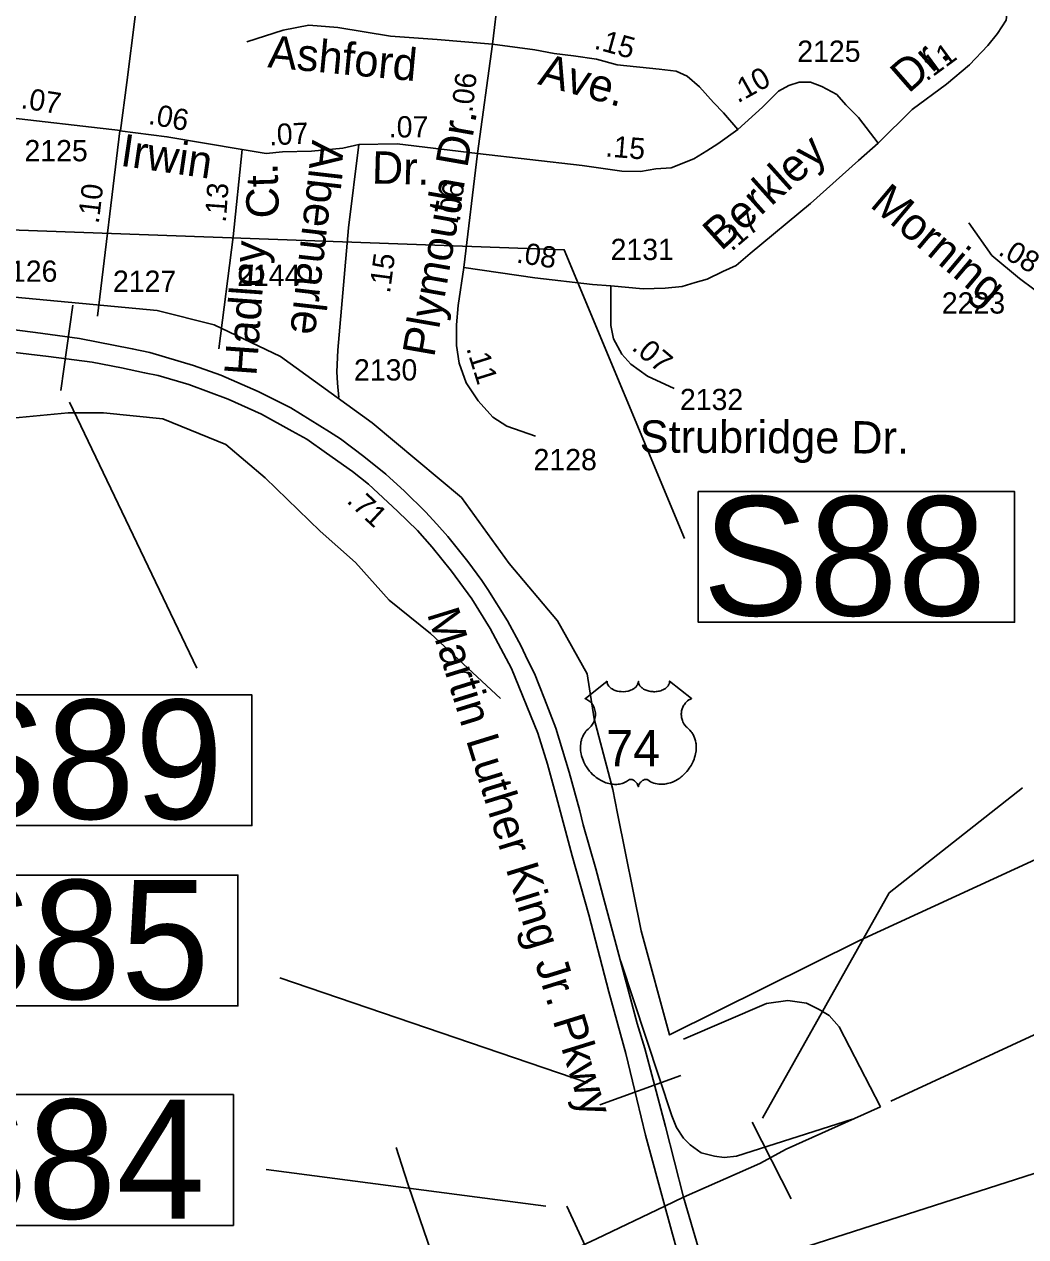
# Model space of a CAD drawing. Extents: x 2290055 to 2389491, y 66597 to 237875.
# Drawn here: x 2341452 to 2344393, y 183081 to 186642 of the extents above; entities that cross this region are included whole.
import ezdxf

# ---------------------------------------------------------------- set-up
doc = ezdxf.new("R2010")
doc.units = 0
for name, color, linetype in [('Exist Boundary Political City Limit New', 7, 'Continuous'), ('Exist Hydrographic Creek Single Shore', 7, 'Continuous'), ('Exist Road Non-System Type 51', 7, 'Continuous'), ('Exist Road Primary US Attributed', 7, 'Continuous'), ('Exist Road Primary US Divided Attributed', 7, 'Continuous'), ('Exist Road Primary US Label', 7, 'Continuous'), ('Exist Road Primary US Mileage Hundredths English Label', 7, 'Continuous'), ('Exist Road Primary US Ramp 1 Lane  Attributed', 7, 'Continuous'), ('Exist Road Primary US Shield CELL', 7, 'Continuous'), ('Exist Road Primary US Shield Number Label', 7, 'Continuous'), ('Exist Road Primary US Structure Ovrhead Sign CELL', 7, 'Continuous'), ('Exist Road Primary US Structure Ovrhead Sign Number Label', 7, 'Continuous'), ('Exist Road Primary US UnDivided 4 Lane Attributed', 7, 'Continuous'), ('Exist Road Secondary Mileage Hundredths English Label', 7, 'Continuous'), ('Exist Road Secondary Type 51 Attributed', 7, 'Continuous'), ('Exist Road Secondary Type 51 Label', 7, 'Continuous'), ('Exist Road Secondary Type 51 Number Label', 7, 'Continuous'), ('Map Preparation Boundary City Limit Buffer Line', 7, 'Continuous')]:
    doc.layers.add(name, color=color, linetype=linetype)

msp = doc.modelspace()

# ---------------------------------------------------------------- linework, layer by layer
at = {"layer": 'Exist Boundary Political City Limit New'}
msp.add_lwpolyline([(2341393.2, 185843.3), (2341842.2, 185801.4), (2342010, 185759.5), (2342204.5, 185666.6), (2342474.2, 185471.8), (2342736, 185252.7), (2342876, 185058), (2343018.2, 184889.5), (2343105, 184733.8), (2343125.5, 184601.6), (2343180.5, 184394.7), (2343194.8, 184323.5), (2343263.8, 183979.1), (2343347.5, 183673.6), (2343904.8, 183950.5), (2345664.5, 184760.8), (2347248, 185524.5)], dxfattribs=at)
at = {"layer": 'Exist Hydrographic Creek Single Shore'}
msp.add_lwpolyline([(2341395.9, 185483.3), (2341581, 185500.7), (2341685.2, 185500.7), (2341858.7, 185483.3), (2342043.8, 185408.1), (2342159.5, 185309.7), (2342321.4, 185153.4), (2342425.5, 185060.8), (2342523.9, 184950.8), (2342645.3, 184852.4), (2342850.7, 184661.4)], dxfattribs=at)
at = {"layer": 'Exist Road Non-System Type 51'}
msp.add_line((2342544, 183342.3), (2342568.8, 183266.2), dxfattribs=at)
for points in [[(2343388.4, 183660.5), (2343632.2, 183766.1), (2343694.3, 183774.7), (2343749.2, 183766.7), (2343786.6, 183748.4), (2343816.6, 183730.1), (2343845.9, 183697.5), (2343966.8, 183462.3)], [(2342568.8, 183266.2), (2342580.6, 183229.8), (2342703.2, 182873.3)]]:
    msp.add_lwpolyline(points, dxfattribs=at)
at = {"layer": 'Exist Road Primary US Attributed'}
for points in [[(2343997.7, 183478.4), (2344418.5, 183673.5), (2344526.2, 183726.2), (2344604.1, 183759.7), (2344736.8, 183824.4), (2345072.6, 183978.8), (2345405.3, 184140.2), (2345697.9, 184271.8), (2345866.2, 184351.5), (2346086.2, 184454), (2346253.8, 184535.8)], [(2343689.6, 183337.8), (2343966.8, 183462.3)], [(2343333.7, 183170.4), (2343388.5, 183196.6)], [(2343388.5, 183196.6), (2343449.8, 182986.2), (2343473.6, 182866.3), (2343516.6, 182710.3), (2343548.1, 182594.5), (2343579.7, 182482.9), (2343605.3, 182407.4), (2343624.5, 182364.8), (2343653.8, 182294.3), (2343695, 182213.9), (2343726.6, 182154.8), (2343772.3, 182043.6)], [(2342827.6, 182931.5), (2343132.9, 183074.3), (2343333.7, 183170.4)], [(2343333.7, 183170.4), (2343414.1, 182877.4), (2343434.3, 182803)]]:
    msp.add_lwpolyline(points, dxfattribs=at)
at = {"layer": 'Exist Road Primary US Divided Attributed'}
msp.add_line((2343299.7, 183541.7), (2343274.4, 183633.2), dxfattribs=at)
for points in [[(2343274.4, 183633.2), (2343252.4, 183706.7), (2343186.8, 183952.9), (2343156.3, 184065.1), (2343130.4, 184161.8), (2343094.1, 184290.9), (2343084.3, 184331.7), (2343052.3, 184445.2), (2343013.2, 184574.2), (2342980.3, 184661.2), (2342950.4, 184735.3), (2342929.7, 184775.3), (2342912, 184815.2), (2342871.7, 184889.7), (2342814, 184982.4), (2342796, 185008.3), (2342782.6, 185026.9), (2342754.9, 185063.8), (2342696.3, 185137.7), (2342663.7, 185174.3), (2342630.7, 185209.7), (2342569.4, 185270.4), (2342514.2, 185320.7), (2342449.8, 185372.5), (2342380.9, 185424.1), (2342348.9, 185445.1), (2342235.1, 185515.9), (2342138.7, 185563.5), (2342029.2, 185611.4), (2341948.9, 185639.8), (2341821.4, 185677.9), (2341769.3, 185689.2), (2341614.9, 185719.1), (2341485.6, 185736.5), (2341338.2, 185755.1)], [(2341200.3, 185704.8), (2341523.5, 185666.8), (2341651.4, 185649.6), (2341738.1, 185633), (2341805.7, 185618.9), (2341845.1, 185610.3), (2341935.4, 185584.4), (2342051, 185540.8), (2342149.4, 185497.1), (2342239.1, 185447.3), (2342282.2, 185423.4), (2342340, 185382.8), (2342416.2, 185328.7), (2342463.6, 185291.8), (2342548.4, 185212.5), (2342606.8, 185155.3), (2342650.5, 185106.1), (2342707, 185035.4), (2342766.7, 184954.9), (2342820.8, 184867.6), (2342882.9, 184750.1), (2342960.9, 184560.2), (2342988.6, 184469.2), (2343015.7, 184372), (2343061.8, 184199.3), (2343109.9, 184026.1), (2343168.7, 183800.2), (2343218.5, 183618.9), (2343238.2, 183537.7)], [(2343238.2, 183537.7), (2343276.3, 183379.1), (2343333.7, 183170.4)], [(2343388.5, 183196.6), (2343335.4, 183404.4), (2343299.7, 183541.7)]]:
    msp.add_lwpolyline(points, dxfattribs=at)
at = {"layer": 'Exist Road Primary US Ramp 1 Lane  Attributed'}
msp.add_lwpolyline([(2343203.9, 183888.7), (2343354.2, 183435.3), (2343367.4, 183401.7), (2343388.8, 183370.2), (2343408.1, 183350.9), (2343408.1, 183350.9), (2343440.6, 183327.5), (2343479.2, 183317.3), (2343507.7, 183313.3), (2343544.2, 183317.3), (2343884.9, 183425.5)], dxfattribs=at)
at = {"layer": 'Exist Road Primary US Shield CELL'}
msp.add_lwpolyline([(2343163.7, 184712.5), (2343163.9, 184709.8), (2343164.5, 184706.6), (2343165, 184705), (2343166.5, 184701.9), (2343168.9, 184698.2), (2343172.3, 184694.6), (2343176.2, 184691.4), (2343178.8, 184689.8), (2343183.1, 184687.4), (2343188.1, 184685.3), (2343193.7, 184683.7), (2343199.3, 184682.6), (2343205.5, 184681.9), (2343211.6, 184681.8), (2343218.2, 184682.3), (2343225.5, 184683.7), (2343228.9, 184684.6), (2343232.7, 184685.9), (2343236.2, 184687.3), (2343240, 184689.3), (2343243.1, 184691.3), (2343245.5, 184693.1), (2343248.9, 184696.3), (2343251.6, 184699.7), (2343252.8, 184701.6), (2343253.7, 184703.4), (2343255.1, 184707.3), (2343255.5, 184709), (2343255.7, 184712.6), (2343256, 184709.6), (2343256.3, 184707.7), (2343256.8, 184705.9), (2343257.5, 184704), (2343258.9, 184701.2), (2343260.4, 184699), (2343263.3, 184695.6), (2343265.1, 184693.9), (2343266.7, 184692.6), (2343271.1, 184689.6), (2343276.2, 184687), (2343278.7, 184685.9), (2343281.3, 184685), (2343284.5, 184684), (2343287.9, 184683.2), (2343291.2, 184682.6), (2343294.7, 184682.1), (2343298.1, 184681.9), (2343301, 184681.8), (2343304.5, 184681.8), (2343307.7, 184682), (2343311, 184682.4), (2343314.7, 184683), (2343317.6, 184683.6), (2343321.5, 184684.7), (2343325, 184685.9), (2343328, 184687.3), (2343332, 184689.3), (2343335.2, 184691.4), (2343337.6, 184693.3), (2343340.4, 184695.8), (2343343.1, 184698.9), (2343344.6, 184701.2), (2343345.7, 184703.5), (2343346.8, 184705.9), (2343347.4, 184708.5), (2343347.7, 184710.7), (2343347.7, 184712.7), (2343412, 184661.4), (2343410.5, 184660.9), (2343407, 184659.1), (2343404.3, 184657.5), (2343399.8, 184654.4), (2343397.9, 184652.7), (2343396, 184650.9), (2343394.3, 184649), (2343392.8, 184647.2), (2343390.9, 184644.6), (2343389.2, 184642), (2343387.6, 184639.2), (2343386.4, 184636.7), (2343384.4, 184631.6), (2343383.5, 184628.3), (2343382.9, 184625.5), (2343382.1, 184619.8), (2343381.9, 184617), (2343381.9, 184614.3), (2343382.1, 184611.5), (2343382.3, 184608.8), (2343382.8, 184605.9), (2343383.3, 184603.4), (2343384.1, 184600.3), (2343385.2, 184596.8), (2343386.6, 184593.3), (2343389.6, 184587.7), (2343393.3, 184582), (2343396, 184578.8), (2343398.7, 184576.1), (2343402.7, 184572.7), (2343404.8, 184570.8), (2343407.3, 184568.4), (2343411.3, 184563.7), (2343412.9, 184561.5), (2343414.6, 184559), (2343416.1, 184556.5), (2343417.6, 184553.7), (2343418.8, 184551.4), (2343421.1, 184545.8), (2343422.8, 184540.5), (2343423.5, 184537.7), (2343424.7, 184531.4), (2343425.2, 184528.3), (2343425.7, 184522.1), (2343425.7, 184514.7), (2343425.1, 184507.6), (2343423.8, 184499.3), (2343422.7, 184494.4), (2343421, 184488.7), (2343419.4, 184483.7), (2343416.4, 184476.4), (2343413.8, 184471), (2343410.4, 184464.8), (2343408.1, 184461), (2343405.4, 184457), (2343402, 184452.4), (2343398.1, 184447.4), (2343393.3, 184442.2), (2343389.5, 184438.4), (2343384.5, 184433.9), (2343381.5, 184431.4), (2343377.1, 184428.1), (2343371.2, 184424.2), (2343365.4, 184420.8), (2343360.4, 184418.3), (2343356, 184416.4), (2343350.3, 184414.2), (2343340.8, 184411.6), (2343337.3, 184410.9), (2343333.2, 184410.2), (2343329.4, 184409.9), (2343325.7, 184409.6), (2343320.7, 184409.6), (2343315.7, 184410), (2343311, 184410.7), (2343306.1, 184411.7), (2343301, 184413.2), (2343296.3, 184415.1), (2343291.6, 184417.4), (2343283.6, 184422.4), (2343281.3, 184423.6), (2343280.1, 184424), (2343277, 184424.1), (2343274.1, 184423.5), (2343271.1, 184422.3), (2343269.3, 184421.4), (2343267, 184419.8), (2343265.1, 184418.4), (2343262.9, 184416.3), (2343261.4, 184414.5), (2343260.3, 184413.2), (2343258, 184409.6), (2343257.2, 184408), (2343256.4, 184405.8), (2343255.7, 184402.6), (2343254.7, 184406.6), (2343253.5, 184409.3), (2343252.1, 184411.6), (2343250.7, 184413.6), (2343248.4, 184416.2), (2343246.4, 184418.1), (2343244, 184420.1), (2343241.4, 184421.6), (2343239.3, 184422.7), (2343237.4, 184423.4), (2343235.1, 184424), (2343233.2, 184424.2), (2343231.7, 184424.1), (2343229.5, 184423.6), (2343226.6, 184421.5), (2343223.9, 184419.6), (2343220.9, 184417.8), (2343217.3, 184415.9), (2343214.7, 184414.7), (2343211.6, 184413.4), (2343207.9, 184412.2), (2343204, 184411.2), (2343199.9, 184410.4), (2343196.3, 184409.8), (2343192.5, 184409.5), (2343189.1, 184409.4), (2343185.4, 184409.4), (2343182.1, 184409.7), (2343178.2, 184410), (2343173.3, 184410.7), (2343169.3, 184411.7), (2343165, 184412.8), (2343160.6, 184414.2), (2343156, 184415.9), (2343150.1, 184418.5), (2343146.1, 184420.6), (2343139.6, 184424.3), (2343132.1, 184429.5), (2343126.5, 184434.1), (2343122.3, 184437.8), (2343116.2, 184444.1), (2343112.6, 184448.1), (2343107, 184455.4), (2343103.3, 184460.7), (2343101, 184464.6), (2343097.6, 184470.8), (2343095.7, 184474.7), (2343093.3, 184480.4), (2343091.4, 184485.6), (2343089.8, 184490.6), (2343088.9, 184493.7), (2343087.7, 184499.2), (2343087, 184503.1), (2343086.2, 184508.5), (2343085.8, 184514.2), (2343085.8, 184519.4), (2343085.9, 184523.7), (2343086.4, 184528.7), (2343087.2, 184534.1), (2343088.3, 184538.7), (2343089.2, 184542), (2343090.6, 184546), (2343092.4, 184550.5), (2343094.5, 184554.7), (2343096.5, 184558.3), (2343099.1, 184562.1), (2343101.6, 184565.3), (2343104.9, 184568.9), (2343108.3, 184572.1), (2343111.4, 184574.7), (2343115.1, 184578.3), (2343117.1, 184580.5), (2343119.4, 184583.6), (2343121.3, 184586.5), (2343122.8, 184589), (2343124.7, 184592.8), (2343125.9, 184595.6), (2343127.4, 184599.9), (2343128.1, 184602.9), (2343128.9, 184606.9), (2343129.4, 184610.5), (2343129.6, 184615.1), (2343129.4, 184618.9), (2343128.9, 184623.4), (2343128.1, 184627.6), (2343127.1, 184631.4), (2343125.5, 184635.6), (2343124, 184638.7), (2343121.6, 184643), (2343118.8, 184646.9), (2343116, 184650.1), (2343113.2, 184652.9), (2343110.4, 184655), (2343107.8, 184656.9), (2343104.6, 184658.9), (2343101.4, 184660.4), (2343099.4, 184661.2)], close=True, dxfattribs=at)
at = {"layer": 'Exist Road Primary US Structure Ovrhead Sign CELL'}
for p, q in [((2341594.5, 185816.9), (2341559.2, 185566.4)), ((2343142.6, 183468.1), (2343380.3, 183554.6)), ((2343590.1, 183416.9), (2343704.9, 183191.5)), ((2343045.7, 183170.8), (2343151.7, 182941.2))]:
    msp.add_line(p, q, dxfattribs=at)
at = {"layer": 'Exist Road Primary US Structure Ovrhead Sign Number Label'}
for p, q in [((2341585.5, 185531.9), (2341958.8, 184751.3)), ((2343107.8, 183532.7), (2342203.2, 183841.6)), ((2342983.9, 183170.2), (2342162.5, 183278.1))]:
    msp.add_line(p, q, dxfattribs=at)
for points in [[(2341327.5, 186041.1), (2343038.2, 185980), (2343391.2, 185131.4)], [(2343620.7, 183428.7), (2343992.6, 184090.7), (2344383.5, 184399.6)], [(2343570.2, 182993.7), (2344787, 183384.6), (2345316.5, 183567.4)]]:
    msp.add_lwpolyline(points, dxfattribs=at)
for points in [[(2343431.9, 185269.8), (2344360.9, 185269.8), (2344360.9, 184885.7), (2343431.9, 184885.7)], [(2341191.7, 184672.4), (2342120.6, 184672.4), (2342120.6, 184288.3), (2341191.7, 184288.3)], [(2341150.9, 184142.9), (2342079.9, 184142.9), (2342079.9, 183758.8), (2341150.9, 183758.8)], [(2341137.4, 183498), (2342066.3, 183498), (2342066.3, 183113.9), (2341137.4, 183113.9)]]:
    msp.add_lwpolyline(points, close=True, dxfattribs=at)
at = {"layer": 'Exist Road Primary US UnDivided 4 Lane Attributed'}
msp.add_lwpolyline([(2343388.5, 183196.6), (2343612.9, 183295.9), (2343689.6, 183337.8)], dxfattribs=at)
at = {"layer": 'Exist Road Secondary Type 51 Attributed'}
for p, q in [((2342865.7, 186908), (2342827, 186583.7)), ((2342827, 186583.7), (2342783.4, 186262.6)), ((2341734.8, 186330), (2341376.6, 186371.3)), ((2342783.4, 186262.6), (2342743, 185928.3))]:
    msp.add_line(p, q, dxfattribs=at)
for points in [[(2341734.8, 186330), (2341753.8, 186471.7), (2341778, 186665.3), (2341804.3, 186905.3), (2341807.3, 186946.4), (2341813.4, 186979.2), (2341817.7, 186992.2), (2341830.8, 187006.9), (2341844, 187012.5), (2341865.6, 187016), (2341987.4, 187003.4), (2342149, 186984), (2342372.2, 186968.8), (2342865.7, 186908)], [(2344352.7, 186719.4), (2344339.2, 186682.7), (2344335.8, 186654.4), (2344310.2, 186615.7), (2344282, 186580.4), (2344228.3, 186523.2), (2344161.1, 186466.1), (2344060.2, 186392.1), (2343959.8, 186293.6)], [(2342105.5, 186590.6), (2342212.2, 186625.2), (2342288, 186640.2), (2342373.1, 186633.1), (2342527.9, 186607.1), (2342664.9, 186597.7), (2342827, 186583.7)], [(2342827, 186583.7), (2342951.3, 186566.9), (2343008.4, 186556.8), (2343065.5, 186550.1), (2343132.8, 186540), (2343193.2, 186523.2), (2343317.1, 186510.2), (2343366.8, 186504.3), (2343398.7, 186490.1), (2343435.3, 186458.2), (2343476.7, 186412.1), (2343505.8, 186382), (2343548.3, 186333.5)], [(2343959.8, 186293.6), (2343902.3, 186368.6), (2343865.3, 186405.5), (2343838.4, 186435.8), (2343794.8, 186459.3), (2343761.2, 186472.8), (2343727.6, 186472.8), (2343697.3, 186462.7), (2343667.1, 186445.9), (2343620.8, 186399.1), (2343548.3, 186333.5)], [(2341667.7, 185784.7), (2341732.5, 186329.7)], [(2342092.6, 186274.5), (2341871, 186311.9), (2341732.5, 186329.7)], [(2343548.3, 186333.5), (2343489, 186291.2), (2343456.6, 186270.4), (2343418.8, 186246.7), (2343352.6, 186220.7), (2343307.5, 186217.3), (2343261.6, 186210.1), (2343207.3, 186211.3), (2343090.3, 186227.8), (2342783.4, 186262.6)], [(2342435.2, 186289.5), (2342388.1, 186278.9), (2342295.8, 186270.1), (2342210.9, 186267.2), (2342162.5, 186262.8), (2342092.6, 186274.5)], [(2342435.2, 186289.5), (2342404.3, 186044.5), (2342373, 185684.6), (2342370, 185621.3), (2342372, 185587.9), (2342376.2, 185545.9)], [(2342783.4, 186262.6), (2342547.8, 186291.4), (2342435.2, 186289.5)], [(2343959.8, 186293.6), (2343902, 186242.6), (2343761.4, 186116.2), (2343584.2, 185969.1), (2343542.8, 185933.6), (2343503.8, 185915.9), (2343457.8, 185893.4), (2343422.3, 185884), (2343384.5, 185872.2), (2343334.9, 185867.4), (2343269.9, 185865.1), (2343174.7, 185873.9)], [(2342092.6, 186274.5), (2342065.8, 186018.1), (2342023.5, 185688.5)], [(2344505.9, 185793.8), (2344459.8, 185832.8), (2344375.5, 185895.1), (2344294.2, 185962.8), (2344226.1, 186059.5)], [(2342743, 185928.3), (2342726.4, 185816.6), (2342721.6, 185759.9), (2342721.6, 185698.5), (2342729.9, 185646.5), (2342750, 185588.6), (2342785.4, 185536.6), (2342828, 185488.2), (2342869.3, 185462.2), (2342953.4, 185432.4)], [(2343174.7, 185873.9), (2343121, 185878.1), (2342952, 185897.6), (2342743, 185928.3)], [(2343174.7, 185873.9), (2343175.4, 185757.6), (2343182.5, 185718.6), (2343207.3, 185673.7), (2343233.3, 185644.1), (2343282.9, 185608.7), (2343360.9, 185572)]]:
    msp.add_lwpolyline(points, dxfattribs=at)
at = {"layer": 'Map Preparation Boundary City Limit Buffer Line'}
msp.add_lwpolyline([(2341393.2, 185843.3), (2341842.2, 185801.4), (2342010, 185759.5), (2342204.5, 185666.6), (2342474.2, 185471.8), (2342736, 185252.7), (2342876, 185058), (2343018.2, 184889.5), (2343105, 184733.8), (2343125.5, 184601.6), (2343180.5, 184394.7), (2343194.8, 184323.5), (2343263.8, 183979.1), (2343347.5, 183673.6), (2343904.8, 183950.5), (2345664.5, 184760.8), (2347248, 185524.5)], dxfattribs=at)

# ---------------------------------------------------------------- texts
at = {"layer": 'Exist Road Primary US Label'}
msp.add_text('Martin Luther King Jr. Pkwy', height=95, rotation=287.1823, dxfattribs=at).set_placement((2342634.3, 184911.2))
at = {"layer": 'Exist Road Primary US Mileage Hundredths English Label'}
msp.add_text('.71', height=62.5, rotation=316.9977, dxfattribs=at).set_placement((2342396.3, 185239.4))
at = {"layer": 'Exist Road Primary US Shield Number Label'}
msp.add_text('74', height=106.25, dxfattribs=at).set_placement((2343161.6, 184462.8))
at = {"layer": 'Exist Road Primary US Structure Ovrhead Sign Number Label'}
for s, p in [('S88', (2343444.4, 184905.5)), ('S89', (2341204.2, 184308.1)), ('S85', (2341163.5, 183778.6)), ('S84', (2341149.9, 183133.7))]:
    msp.add_text(s, height=350, dxfattribs=at).set_placement(p)
at = {"layer": 'Exist Road Secondary Mileage Hundredths English Label'}
for s, rotation, p in [('.15', 344.4682, (2343123.3, 186571.4)), ('.11', 36.2686, (2344102.1, 186473.3)), ('.10', 29.067, (2343547.8, 186409.5)), ('.06', 83.2581, (2342768.2, 186381.3)), ('.07', 351.021, (2341440.1, 186396.3)), ('.06', 349.2469, (2341814.2, 186350)), ('.07', 2.7276, (2342172.1, 186286.3)), ('.15', 355.2336, (2343157.4, 186254.4)), ('.10', 83.2243, (2341670.8, 186054.7)), ('.13', 85.8174, (2342044.2, 186058.8)), ('.06', 83.3988, (2342731.4, 186060.6)), ('.17', 40.5017, (2343529.9, 185973.7)), ('.08', 329.7452, (2344309.5, 185967.2)), ('.08', 351.0804, (2342895.3, 185942.8)), ('.15', 82.41, (2342526.2, 185850.3)), ('.11', 287.4521, (2342749.8, 185690.5)), ('.07', 319.7479, (2343233.4, 185688.7))]:
    msp.add_text(s, height=62.5, rotation=rotation, dxfattribs=at).set_placement(p)
msp.add_text('.07', height=62.5, dxfattribs=at).set_placement((2342522.8, 186309.9))
at = {"layer": 'Exist Road Secondary Type 51 Label'}
for s, rotation, p in [('Ashford', 354.6412, (2342165.3, 186516.1)), ('Dr.', 41.2149, (2344048.9, 186437.2)), ('Ave.', 344.4682, (2342957.9, 186466.9)), ('Plymouth Dr.', 80.0789, (2342655.9, 185661.9)), ('Irwin', 351.6721, (2341731.6, 186227.2)), ('Albemarle ', 263.47, (2342298.1, 186303.7)), ('Berkley', 41.8936, (2343498.7, 185974.3)), ('Dr.', 358.4791, (2342472.2, 186174.9)), ('Ct.', 91.6759, (2342200.6, 186073.5)), ('Morning', 319.8839, (2343932.7, 186108.4)), ('Hadley', 85.8174, (2342133.9, 185607.8)), ('Strubridge Dr.', 359.7781, (2343259.6, 185384))]:
    msp.add_text(s, height=95, rotation=rotation, dxfattribs=at).set_placement(p)
at = {"layer": 'Exist Road Secondary Type 51 Number Label'}
for s, p in [('2125', (2343722.4, 186532)), ('2125', (2341452.8, 186239.9)), ('2131', (2343174.1, 185949.7)), ('2126', (2341363.7, 185885.8)), ('2144', (2342077.4, 185873.8)), ('2127', (2341712.6, 185856.3)), ('2223', (2344147, 185792.5)), ('2130', (2342420.6, 185595.9)), ('2132', (2343377.8, 185508.9)), ('2128', (2342947.9, 185332.3))]:
    msp.add_text(s, height=62.5, dxfattribs=at).set_placement(p)

doc.saveas('drawing.dxf')
